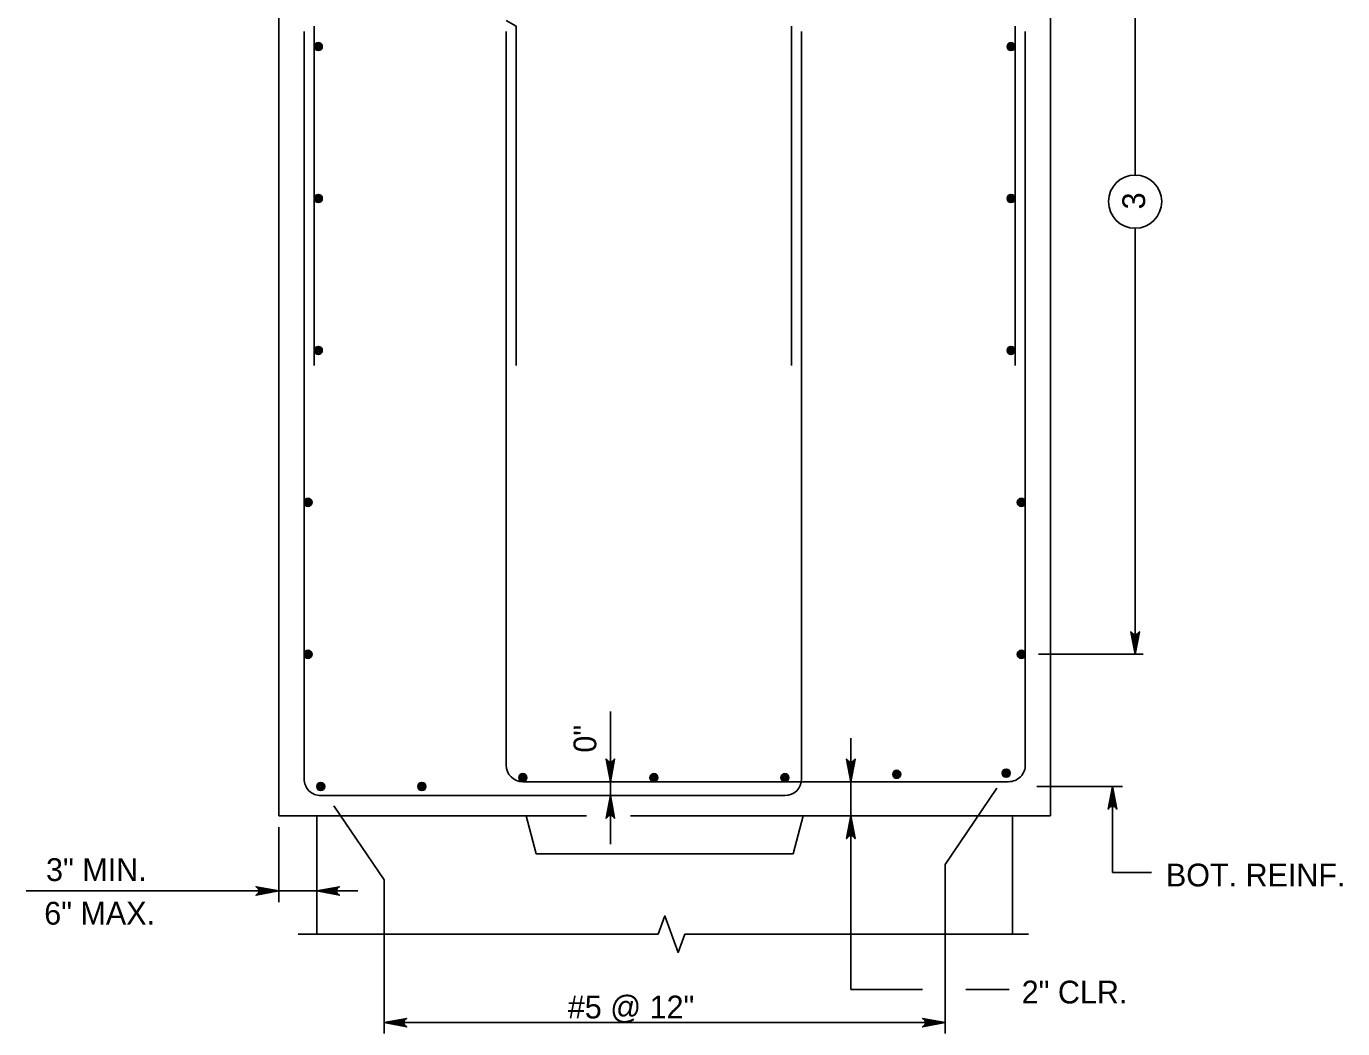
# Model space of a CAD drawing. Extents: x 646165 to 651486, y 296916 to 299292.
# Drawn here: x 649281.8 to 649455.1, y 298213.2 to 298345.1 of the extents above; entities that cross this region are included whole.
import ezdxf

# ---------------------------------------------------------------- set-up
doc = ezdxf.new("R2010")
doc.units = 0
for name, color, linetype in [('51', 7, 'Continuous'), ('52', 7, 'Continuous'), ('53', 7, 'Continuous'), ('54', 7, 'Continuous')]:
    doc.layers.add(name, color=color, linetype=linetype)

msp = doc.modelspace()

# ---------------------------------------------------------------- linework, layer by layer
at = {"layer": '51'}
for p, q in [((649315.01, 298403.73), (649315.01, 298241.19)), ((649416.61, 298403.73), (649416.61, 298241.19)), ((649315.01, 298241.19), (649355.52, 298241.19)), ((649320.01, 298241.19), (649320.01, 298225.61)), ((649347.59, 298241.19), (649348.87, 298236.19)), ((649361.29, 298241.19), (649416.61, 298241.19)), ((649384.03, 298241.19), (649382.74, 298236.19)), ((649411.61, 298241.19), (649411.61, 298225.61)), ((649348.87, 298236.19), (649382.74, 298236.19))]:
    msp.add_line(p, q, dxfattribs=at)
at = {"layer": '52'}
for p, q in [((649427.73, 298382.46), (649427.73, 298325.55)), ((649427.73, 298318.55), (649427.73, 298262.46)), ((649428.77, 298262.46), (649415.01, 298262.46)), ((649358.66, 298254.93), (649358.66, 298237.47)), ((649390.31, 298245.69), (649390.31, 298251.42)), ((649390.31, 298241.19), (649390.31, 298245.69)), ((649409.53, 298244.82), (649402.74, 298234.8)), ((649414.79, 298245.06), (649426.09, 298245.06)), ((649424.76, 298233.72), (649424.76, 298245.06)), ((649322.25, 298242.53), (649328.87, 298232.76)), ((649315.01, 298239.71), (649315.01, 298229.83)), ((649390.31, 298218.35), (649390.31, 298241.19)), ((649402.74, 298234.8), (649402.74, 298212.56)), ((649328.87, 298232.76), (649328.87, 298212.56)), ((649429.87, 298233.72), (649424.76, 298233.72)), ((649325.4, 298231.31), (649281.78, 298231.31)), ((649317.57, 298225.61), (649364.95, 298225.61)), ((649368.45, 298225.61), (649413.68, 298225.61)), ((649399.76, 298218.35), (649390.31, 298218.35)), ((649411.15, 298218.35), (649405.45, 298218.35)), ((649328.87, 298213.98), (649402.74, 298213.98))]:
    msp.add_line(p, q, dxfattribs=at)
for points in [[(649427.73, 298262.46), (649427.17, 298265.44), (649427.25, 298265.33), (649427.33, 298265.21), (649427.43, 298265.15), (649427.53, 298265.1), (649427.63, 298265.08), (649427.73, 298265.06), (649427.83, 298265.08), (649427.93, 298265.1), (649428.03, 298265.15), (649428.13, 298265.21), (649428.21, 298265.33), (649428.29, 298265.44), (649427.73, 298262.46), (649428.21, 298265.33), (649428.13, 298265.21), (649427.73, 298262.46), (649428.03, 298265.15), (649427.93, 298265.1), (649427.73, 298262.46), (649427.83, 298265.08), (649427.73, 298265.06), (649427.73, 298262.46), (649427.63, 298265.08), (649427.53, 298265.1), (649427.73, 298262.46), (649427.43, 298265.15), (649427.33, 298265.21), (649427.73, 298262.46), (649427.25, 298265.33)], [(649358.66, 298245.69), (649358.1, 298248.67), (649358.18, 298248.56), (649358.26, 298248.44), (649358.36, 298248.39), (649358.46, 298248.33), (649358.56, 298248.31), (649358.66, 298248.29), (649358.76, 298248.31), (649358.86, 298248.33), (649358.96, 298248.39), (649359.06, 298248.44), (649359.14, 298248.56), (649359.22, 298248.67), (649358.66, 298245.69), (649359.14, 298248.56), (649359.06, 298248.44), (649358.66, 298245.69), (649358.96, 298248.39), (649358.86, 298248.33), (649358.66, 298245.69), (649358.76, 298248.31), (649358.66, 298248.29), (649358.66, 298245.69), (649358.56, 298248.31), (649358.46, 298248.33), (649358.66, 298245.69), (649358.36, 298248.39), (649358.26, 298248.44), (649358.66, 298245.69), (649358.18, 298248.56)], [(649390.31, 298245.69), (649389.75, 298248.67), (649389.83, 298248.56), (649389.91, 298248.44), (649390.01, 298248.39), (649390.11, 298248.33), (649390.21, 298248.31), (649390.31, 298248.29), (649390.41, 298248.31), (649390.51, 298248.33), (649390.61, 298248.39), (649390.71, 298248.44), (649390.79, 298248.56), (649390.87, 298248.67), (649390.31, 298245.69), (649390.79, 298248.56), (649390.71, 298248.44), (649390.31, 298245.69), (649390.61, 298248.39), (649390.51, 298248.33), (649390.31, 298245.69), (649390.41, 298248.31), (649390.31, 298248.29), (649390.31, 298245.69), (649390.21, 298248.31), (649390.11, 298248.33), (649390.31, 298245.69), (649390.01, 298248.39), (649389.91, 298248.44), (649390.31, 298245.69), (649389.83, 298248.56)], [(649424.76, 298245.06), (649424.2, 298242.08), (649424.28, 298242.19), (649424.36, 298242.31), (649424.46, 298242.37), (649424.56, 298242.43), (649424.66, 298242.44), (649424.76, 298242.46), (649424.86, 298242.44), (649424.96, 298242.43), (649425.06, 298242.37), (649425.16, 298242.31), (649425.24, 298242.19), (649425.32, 298242.08), (649424.76, 298245.06), (649425.24, 298242.19), (649425.16, 298242.31), (649424.76, 298245.06), (649425.06, 298242.37), (649424.96, 298242.43), (649424.76, 298245.06), (649424.86, 298242.44), (649424.76, 298242.46), (649424.76, 298245.06), (649424.66, 298242.44), (649424.56, 298242.43), (649424.76, 298245.06), (649424.46, 298242.37), (649424.36, 298242.31), (649424.76, 298245.06), (649424.28, 298242.19)], [(649358.66, 298243.86), (649359.22, 298240.88), (649359.14, 298240.99), (649359.06, 298241.11), (649358.96, 298241.17), (649358.86, 298241.23), (649358.76, 298241.24), (649358.66, 298241.26), (649358.56, 298241.24), (649358.46, 298241.23), (649358.36, 298241.17), (649358.26, 298241.11), (649358.18, 298240.99), (649358.1, 298240.88), (649358.66, 298243.86), (649358.18, 298240.99), (649358.26, 298241.11), (649358.66, 298243.86), (649358.36, 298241.17), (649358.46, 298241.23), (649358.66, 298243.86), (649358.56, 298241.24), (649358.66, 298241.26), (649358.66, 298243.86), (649358.76, 298241.24), (649358.86, 298241.23), (649358.66, 298243.86), (649358.96, 298241.17), (649359.06, 298241.11), (649358.66, 298243.86), (649359.14, 298240.99)], [(649390.31, 298241.19), (649389.75, 298238.21), (649389.83, 298238.33), (649389.91, 298238.44), (649390.01, 298238.5), (649390.11, 298238.56), (649390.21, 298238.58), (649390.31, 298238.59), (649390.41, 298238.58), (649390.51, 298238.56), (649390.61, 298238.5), (649390.71, 298238.44), (649390.79, 298238.33), (649390.87, 298238.21), (649390.31, 298241.19), (649390.79, 298238.33), (649390.71, 298238.44), (649390.31, 298241.19), (649390.61, 298238.5), (649390.51, 298238.56), (649390.31, 298241.19), (649390.41, 298238.58), (649390.31, 298238.59), (649390.31, 298241.19), (649390.21, 298238.58), (649390.11, 298238.56), (649390.31, 298241.19), (649390.01, 298238.5), (649389.91, 298238.44), (649390.31, 298241.19), (649389.83, 298238.33)], [(649315.01, 298231.31), (649312.03, 298231.87), (649312.14, 298231.79), (649312.26, 298231.71), (649312.31, 298231.61), (649312.37, 298231.51), (649312.39, 298231.41), (649312.41, 298231.31), (649312.39, 298231.21), (649312.37, 298231.11), (649312.31, 298231.01), (649312.26, 298230.91), (649312.14, 298230.83), (649312.03, 298230.75), (649315.01, 298231.31), (649312.14, 298230.83), (649312.26, 298230.91), (649315.01, 298231.31), (649312.31, 298231.01), (649312.37, 298231.11), (649315.01, 298231.31), (649312.39, 298231.21), (649312.41, 298231.31), (649315.01, 298231.31), (649312.39, 298231.41), (649312.37, 298231.51), (649315.01, 298231.31), (649312.31, 298231.61), (649312.26, 298231.71), (649315.01, 298231.31), (649312.14, 298231.79)], [(649320.01, 298231.31), (649322.99, 298231.87), (649322.88, 298231.79), (649322.76, 298231.71), (649322.7, 298231.61), (649322.64, 298231.51), (649322.63, 298231.41), (649322.61, 298231.31), (649322.63, 298231.21), (649322.64, 298231.11), (649322.7, 298231.01), (649322.76, 298230.91), (649322.88, 298230.83), (649322.99, 298230.75), (649320.01, 298231.31), (649322.88, 298230.83), (649322.76, 298230.91), (649320.01, 298231.31), (649322.7, 298231.01), (649322.64, 298231.11), (649320.01, 298231.31), (649322.63, 298231.21), (649322.61, 298231.31), (649320.01, 298231.31), (649322.63, 298231.41), (649322.64, 298231.51), (649320.01, 298231.31), (649322.7, 298231.61), (649322.76, 298231.71), (649320.01, 298231.31), (649322.88, 298231.79)], [(649368.45, 298225.61), (649367.57, 298223.21), (649365.82, 298228.02), (649364.95, 298225.61)], [(649328.87, 298213.98), (649331.86, 298214.54), (649331.74, 298214.46), (649331.63, 298214.38), (649331.57, 298214.28), (649331.51, 298214.18), (649331.49, 298214.08), (649331.47, 298213.98), (649331.49, 298213.88), (649331.51, 298213.78), (649331.57, 298213.68), (649331.63, 298213.58), (649331.74, 298213.5), (649331.86, 298213.42), (649328.87, 298213.98), (649331.74, 298213.5), (649331.63, 298213.58), (649328.87, 298213.98), (649331.57, 298213.68), (649331.51, 298213.78), (649328.87, 298213.98), (649331.49, 298213.88), (649331.47, 298213.98), (649328.87, 298213.98), (649331.49, 298214.08), (649331.51, 298214.18), (649328.87, 298213.98), (649331.57, 298214.28), (649331.63, 298214.38), (649328.87, 298213.98), (649331.74, 298214.46)], [(649402.74, 298213.98), (649399.76, 298213.42), (649399.87, 298213.5), (649399.99, 298213.58), (649400.05, 298213.68), (649400.11, 298213.78), (649400.12, 298213.88), (649400.14, 298213.98), (649400.12, 298214.08), (649400.11, 298214.18), (649400.05, 298214.28), (649399.99, 298214.38), (649399.87, 298214.46), (649399.76, 298214.54), (649402.74, 298213.98), (649399.87, 298214.46), (649399.99, 298214.38), (649402.74, 298213.98), (649400.05, 298214.28), (649400.11, 298214.18), (649402.74, 298213.98), (649400.12, 298214.08), (649400.14, 298213.98), (649402.74, 298213.98), (649400.12, 298213.88), (649400.11, 298213.78), (649402.74, 298213.98), (649400.05, 298213.68), (649399.99, 298213.58), (649402.74, 298213.98), (649399.87, 298213.5)]]:
    msp.add_lwpolyline(points, dxfattribs=at)
msp.add_circle((649427.73, 298322.05), 3.5, dxfattribs=at)
at = {"layer": '54'}
for p, q in [((649346.27, 298345.13), (649344.94, 298345.9)), ((649318.34, 298344.46), (649318.34, 298246.06)), ((649319.67, 298345.13), (649319.67, 298300.46)), ((649344.94, 298344.46), (649344.94, 298247.89)), ((649346.27, 298345.13), (649346.27, 298300.46)), ((649382.5, 298345.13), (649382.5, 298300.46)), ((649383.83, 298344.46), (649383.83, 298246.06)), ((649411.94, 298345.13), (649411.94, 298300.46)), ((649413.27, 298344.46), (649413.27, 298247.84)), ((649347.14, 298245.69), (649381.63, 298245.69)), ((649347.14, 298245.69), (649411.07, 298245.69)), ((649320.54, 298243.86), (649381.63, 298243.86))]:
    msp.add_line(p, q, dxfattribs=at)
for centre, radius in [((649320.21, 298342.46), 0.533), ((649320.21, 298342.46), 0.4), ((649320.21, 298342.46), 0.267), ((649320.21, 298342.46), 0.133), ((649411.41, 298342.46), 0.533), ((649411.41, 298342.46), 0.4), ((649411.41, 298342.46), 0.267), ((649411.41, 298342.46), 0.133), ((649320.21, 298322.46), 0.533), ((649320.21, 298322.46), 0.4), ((649320.21, 298322.46), 0.267), ((649411.41, 298322.46), 0.533), ((649411.41, 298322.46), 0.4), ((649411.41, 298322.46), 0.267), ((649320.21, 298322.46), 0.133), ((649411.41, 298322.46), 0.133), ((649320.21, 298302.46), 0.533), ((649320.21, 298302.46), 0.4), ((649320.21, 298302.46), 0.267), ((649320.21, 298302.46), 0.133), ((649411.41, 298302.46), 0.533), ((649411.41, 298302.46), 0.4), ((649411.41, 298302.46), 0.267), ((649411.41, 298302.46), 0.133), ((649318.87, 298282.46), 0.533), ((649318.87, 298282.46), 0.4), ((649412.74, 298282.46), 0.533), ((649412.74, 298282.46), 0.4), ((649318.87, 298282.46), 0.267), ((649318.87, 298282.46), 0.133), ((649412.74, 298282.46), 0.267), ((649412.74, 298282.46), 0.133), ((649318.87, 298262.46), 0.533), ((649318.87, 298262.46), 0.4), ((649318.87, 298262.46), 0.267), ((649318.87, 298262.46), 0.133), ((649412.74, 298262.46), 0.533), ((649412.74, 298262.46), 0.4), ((649412.74, 298262.46), 0.267), ((649412.74, 298262.46), 0.133), ((649347.14, 298246.23), 0.533), ((649347.14, 298246.23), 0.4), ((649347.14, 298246.23), 0.267), ((649364.39, 298246.23), 0.533), ((649364.39, 298246.23), 0.4), ((649364.39, 298246.23), 0.267), ((649381.63, 298246.23), 0.533), ((649381.63, 298246.23), 0.4), ((649381.63, 298246.23), 0.267), ((649396.36, 298246.67), 0.533), ((649396.36, 298246.67), 0.4), ((649396.36, 298246.67), 0.267), ((649396.36, 298246.67), 0.133), ((649410.76, 298246.82), 0.533), ((649410.76, 298246.82), 0.4), ((649410.76, 298246.82), 0.267), ((649410.76, 298246.82), 0.133), ((649320.54, 298245.06), 0.533), ((649320.54, 298245.06), 0.4), ((649320.54, 298245.06), 0.267), ((649320.54, 298245.06), 0.133), ((649333.84, 298245.06), 0.533), ((649333.84, 298245.06), 0.4), ((649333.84, 298245.06), 0.267), ((649333.84, 298245.06), 0.133), ((649347.14, 298246.23), 0.133), ((649364.39, 298246.23), 0.133), ((649381.63, 298246.23), 0.133)]:
    msp.add_circle(centre, radius, dxfattribs=at)
for centre, start, end in [((649347.14, 298247.89), 180, 270), ((649411.08, 298247.89), 269.8742, 1.4624), ((649320.54, 298246.06), 179.9999, 270.0017), ((649381.63, 298246.06), 270, 0)]:
    msp.add_arc(centre, 2.2, start, end, dxfattribs=at)

# ---------------------------------------------------------------- texts
at = {"layer": '53'}
for s, p in [('3', (649429.05, 298321.03)), ('0"', (649356.81, 298249.52))]:
    msp.add_text(s, height=3, rotation=90, dxfattribs=at).set_placement(p)
for s, p in [('3" MIN.', (649284.38, 298232.62)), ('BOT. REINF.', (649431.79, 298231.91)), ('6" MAX.', (649284.14, 298226.88)), ('2" CLR.', (649412.8, 298216.5)), ('#5 @ 12"', (649353.06, 298214.53))]:
    msp.add_text(s, height=3, dxfattribs=at).set_placement(p)

doc.saveas('drawing.dxf')
